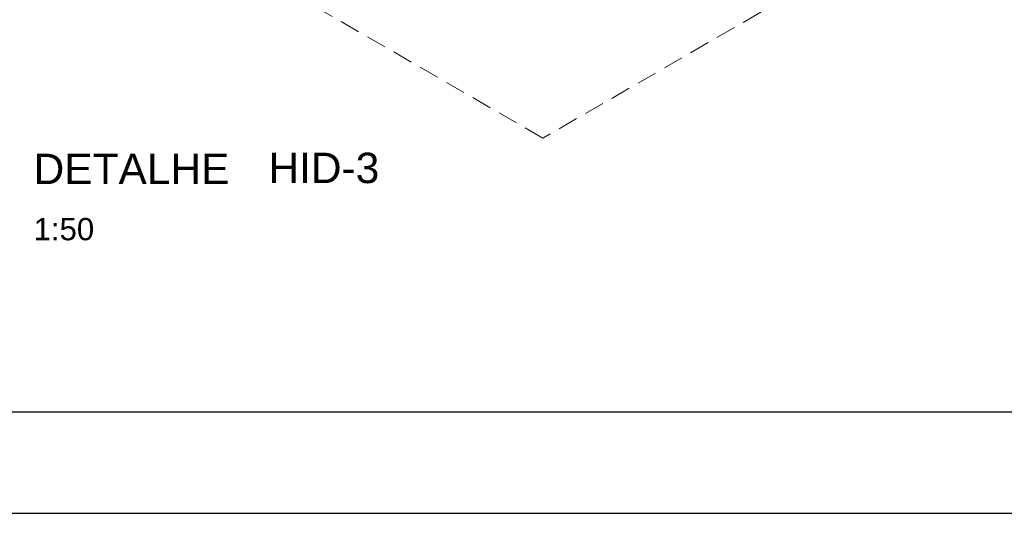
# Model space of a CAD drawing. Header units: millimetres. Extents: x 567 to 934, y -1 to 364.
# Tile 1006 of 1056: x 771.61 to 781.33, y 182.27 to 187.14. Entities that reach past the tile are written whole.
import ezdxf

# ---------------------------------------------------------------- set-up
doc = ezdxf.new("R2010")
doc.units = ezdxf.units.MM
doc.header["$MEASUREMENT"] = 0
doc.linetypes.add('JIS_02_2.0', pattern=[0.3, 0.2, -0.1])
doc.linetypes.add('NULL', pattern=[0])
doc.layers.get('0').update_dxf_attribs({"lineweight": 18})
doc.layers.add('DI-Área do detalhe', color=10, linetype='JIS_02_2.0', lineweight=0)
doc.layers.add('Textos', color=7, linetype='Continuous', lineweight=9)
doc.layers.add('FOLHA_PADRÃO', color=7, linetype='Continuous')
doc.styles.add('Arial', font='arial.ttf')
doc.styles.add('ArialBlack', font='txt')

# ---------------------------------------------------------------- blocks, each defined once
blk = doc.blocks.new('A1EST. 1500')
at = {"layer": 'FOLHA_PADRÃO', "color": 1, "linetype": 'Continuous'}
blk.add_line((0, 0), (150.008, 0), dxfattribs=at)
at = {"layer": 'FOLHA_PADRÃO', "color": 6, "linetype": 'Continuous'}
blk.add_lwpolyline([(149, 58.4001), (149, 1), (1, 1), (1, 58.4001), (149, 58.4001)], dxfattribs=at)

msp = doc.modelspace()

# ---------------------------------------------------------------- linework, layer by layer
at = {"layer": 'DI-Área do detalhe'}
msp.add_lwpolyline([(769.7744, 190.0115), (773.4849, 192.1537), (780.4821, 188.1139), (776.7715, 185.9717), (769.7744, 190.0115)], dxfattribs=at)

# ---------------------------------------------------------------- block references
msp.add_blockref('A1EST. 1500', (722.2652, 182.2664))

# ---------------------------------------------------------------- texts
at = {"layer": 'Textos', "linetype": 'NULL', "attachment_point": 7, "line_spacing_factor": 0.6}
for s, insert, char_height, width, style in [('DETALHE', (771.7444, 185.517), 0.3, 4.380751, 'ArialBlack'), ('HID-3', (774.0628, 185.5227), 0.3, 2.516651, 'ArialBlack'), ('1:50', (771.7444, 184.9596), 0.22, 1.195915, 'Arial')]:
    msp.add_mtext(s, dxfattribs=dict(at, insert=insert, char_height=char_height, width=width, style=style))

doc.saveas('drawing.dxf')
